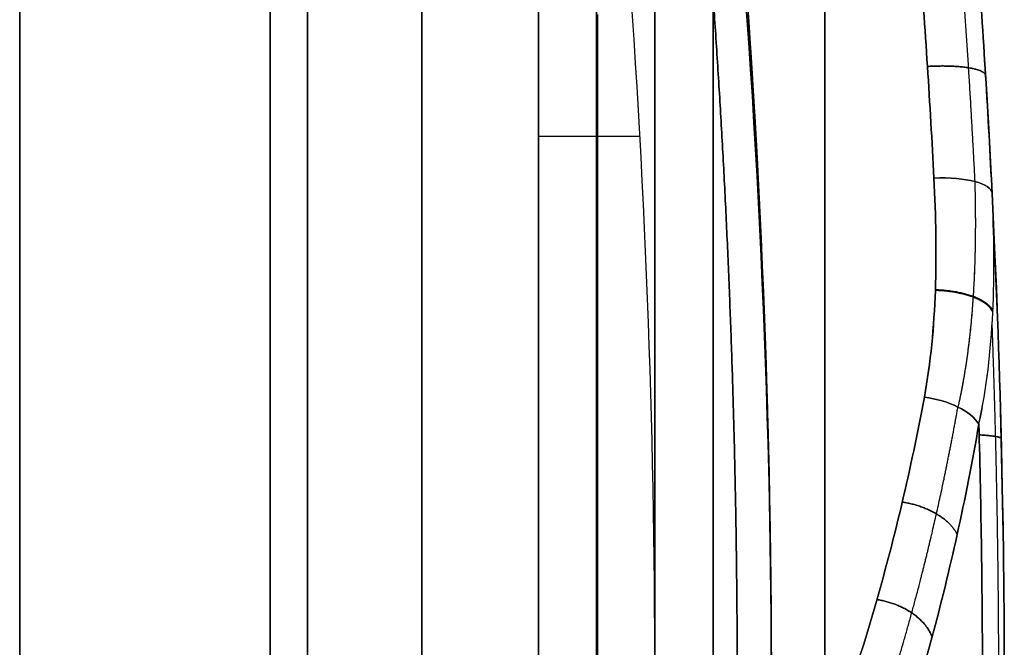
# Model space of a CAD drawing. Header units: millimetres. Extents: x -105 to 152, y -114 to 65.
# Tile 326 of 329: x 144 to 152, y 18 to 23. Entities that reach past the tile are written whole.
import ezdxf

# ---------------------------------------------------------------- set-up
doc = ezdxf.new("R2010")
doc.units = ezdxf.units.MM
doc.layers.add('Layer 01', color=18, linetype='Continuous', true_color=0x000000)

# ---------------------------------------------------------------- blocks, each defined once
blk = doc.blocks.new('Block 02')
at = {"layer": 'Layer 01'}
for p, q in [((143.6228, -35.6503), (143.6228, 35.6503)), ((149.076, 27.4015, -27.8579), (149.076, 15.5228, -27.8579)), ((149.076, 27.4015, 27.8579), (149.076, 15.5228, 27.8579)), ((147.076, 24.7672, 24.1712), (147.076, 14, 24.1712)), ((147.076, 24.7672, -24.1712), (147.076, 14, -24.1712)), ((147.076, 22.1575, 26.584), (147.076, 22.1575, 17.771)), ((147.076, 22.1575, -17.771), (147.076, 22.1575, -26.584))]:
    blk.add_line(p, q, dxfattribs=at)
at = {"layer": 'Layer 01', "extrusion": (0, 0, -1)}
for centre, radius, start in [((-66.201, 17.5), 85.875, 165.372911), ((-66.201, 17.5), 83.875, 168.102245), ((-66.201, 17.5, 12.0082), 83.875, 173.025107), ((-66.201, 17.5, -12.0082), 83.875, 173.025107)]:
    blk.add_arc(centre, radius, start, 180, dxfattribs=at)
at = {"layer": 'Layer 01', "extrusion": (-1, 2.33222e-16, 5.64488e-16)}
for centre, radius, start, end in [((0, 0, -145.7725), 35.6127, 90, 270), ((0, 0, -147.076), 34.6073, 113.86225, 151.16001)]:
    blk.add_arc(centre, radius, start, end, dxfattribs=at)
at = {"layer": 'Layer 01', "extrusion": (1, 2.16783e-31, -3.98619e-16)}
blk.add_arc((0, 0, 143.6228), 35.6503, 270, 90, dxfattribs=at)
at = {"layer": 'Layer 01', "extrusion": (-1, -4.15248e-14, 4.52987e-14)}
blk.add_arc((0, 0, -146.0935), 35.6071, 208.83999, 246.13775, dxfattribs=at)
at = {"layer": 'Layer 01', "extrusion": (-1, -3.29736e-14, -4.15115e-14)}
blk.add_arc((0, 0, -146.0935), 35.6071, 113.86225, 151.16001, dxfattribs=at)
at = {"layer": 'Layer 01', "extrusion": (1, 5.98603e-15, 8.39475e-14)}
blk.add_arc((0, -181.3591, 148.076), 199.3591, 81.203107, 85.993218, dxfattribs=at)
at = {"layer": 'Layer 01', "extrusion": (1, -8.75445e-16, 7.80251e-15)}
blk.add_arc((0, 181.3591, 148.076), 199.3591, 274.006782, 278.796893, dxfattribs=at)
at = {"layer": 'Layer 01', "extrusion": (-1, 2.33222e-16, 0)}
for centre, radius, start, end in [((0, -181.3591, -148.076), 199.3591, 94.006782, 98.796893), ((0, 181.3591, -147.076), 200.3591, 261.297549, 265.993218)]:
    blk.add_arc(centre, radius, start, end, dxfattribs=at)
at = {"layer": 'Layer 01', "extrusion": (1, 5.13835e-15, 7.74247e-14)}
blk.add_arc((0, -181.3591, 147.076), 200.3591, 81.297549, 85.993218, dxfattribs=at)
at = {"layer": 'Layer 01', "extrusion": (-1, -8.38947e-16, 7.53324e-15)}
blk.add_arc((0, 181.3591, -147.076), 200.3591, 261.297549, 265.993218, dxfattribs=at)
at = {"layer": 'Layer 01', "extrusion": (-1, -3.63578e-15, -7.76699e-15)}
blk.add_arc((0, 0, -147.076), 34.6073, 113.86225, 151.16001, dxfattribs=at)
at = {"layer": 'Layer 01', "extrusion": (-1, -4.80047e-15, 3.33636e-15)}
blk.add_arc((0, 0, -147.076), 34.6073, 208.83999, 246.13775, dxfattribs=at)
at = {"layer": 'Layer 01', "extrusion": (1, 5.90036e-15, -5.23923e-15)}
blk.add_arc((25, -28.5163, 149.076), 9.5, 96.79297, 180, dxfattribs=at)
at = {"layer": 'Layer 01', "extrusion": (1, -5.48618e-15, 4.16727e-15)}
blk.add_arc((25, 28.5163, 149.076), 9.5, 180, 263.20703, dxfattribs=at)
at = {"layer": 'Layer 01', "extrusion": (-1, 0, 0)}
for centre, radius, start, end in [((-25, -28.5163, -149.076), 9.5, 42.90363, 83.20703), ((-25, -28.5163, -150.5355), 10, 36.09521, 83.20703), ((-25, 28.5163, -150.5355), 10, 276.79297, 323.90466), ((-12, -84.75, -149.076), 123.8135, 93.384488, 95.205124)]:
    blk.add_arc(centre, radius, start, end, dxfattribs=at)
at = {"layer": 'Layer 01', "extrusion": (-1, -8.40592e-15, 1.95866e-15)}
blk.add_arc((-25, -28.5163, -149.576), 10, 10.71506, 83.20703, dxfattribs=at)
at = {"layer": 'Layer 01', "extrusion": (-1, 7.93124e-15, 1.45032e-15)}
blk.add_arc((-25, 28.5163, -149.576), 10, 276.79297, 349.28494, dxfattribs=at)
at = {"layer": 'Layer 01', "extrusion": (-1, 1.11104e-14, -1.24931e-13)}
blk.add_arc((-12, 84.75, -148.5848), 124.3135, 264.794876, 268.380129, dxfattribs=at)
at = {"layer": 'Layer 01', "extrusion": (-1, 2.39714e-13, 4.08142e-12)}
blk.add_arc((-12, -84.75, -148.5848), 124.3135, 91.619871, 95.205124, dxfattribs=at)
at = {"layer": 'Layer 01', "extrusion": (-1, -7.42848e-17, 1.24577e-15)}
blk.add_arc((-12, 84.75, -149.076), 123.8135, 264.794876, 268.380129, dxfattribs=at)
at = {"layer": 'Layer 01', "extrusion": (-1, 1.47619e-14, 2.47559e-13)}
blk.add_arc((-12, -84.75, -149.076), 123.8135, 91.619871, 95.205124, dxfattribs=at)
at = {"layer": 'Layer 01', "extrusion": (0.046917, -0.948802, 0.312368)}
blk.add_arc((152.3595, 22.0535, -7.7059), 0.5, 0, 89.11507, dxfattribs=at)
at = {"layer": 'Layer 01', "extrusion": (0.046917, -0.948802, -0.312368)}
blk.add_arc((152.3595, -22.0535, -7.7059), 0.5, 270.88493, 360, dxfattribs=at)
at = {"layer": 'Layer 01', "extrusion": (0.151506, 0.855636, -0.494907)}
blk.add_arc((-145.6285, 39.5658, 30.2145), 0.5, 84.99182, 156.35883, dxfattribs=at)
at = {"layer": 'Layer 01', "extrusion": (0.151506, 0.855636, 0.494907)}
blk.add_arc((-145.6285, -39.5658, 30.2145), 0.5, 203.64117, 275.00818, dxfattribs=at)
at = {"layer": 'Layer 01'}
for points, degree in [([(150.0758, 17.6913, -6.7868), (150.0647, 22.5768, -8.8104), (149.6264, 27.4597, -10.8334), (148.7637, 32.2793, -12.8306)], 3), ([(148.7637, 32.2793, 12.8306), (149.6264, 27.4596, 10.8334), (150.0647, 22.5768, 8.8104), (150.076, 17.6913, 6.7868)], 3), ([(150.076, 17.5, 7.7899), (150.076, 22.3194, 9.7862), (149.6604, 27.1373, 11.7814), (148.8314, 31.8957, 13.7517)], 3), ([(148.8314, 31.8957, -13.7517), (149.6604, 27.1373, -11.7814), (150.076, 22.3194, -9.7862), (150.076, 17.5, -7.7899)], 3), ([(149.076, 17.5882, -17.2226), (149.076, 21.9309, -16.838), (148.7402, 26.2306, -16.3138), (148.076, 30.4884, -15.6549)], 3), ([(149.076, 17.5882, 17.2226), (149.076, 21.9309, 16.838), (148.7402, 26.2306, 16.3138), (148.076, 30.4884, 15.6549)], 3), ([(149.064, 30.4904, -14.6666), (149.7362, 26.2026, -15.3223), (150.076, 21.8729, -15.8438), (150.076, 17.5, -16.2265)], 3), ([(150.076, 17.5, 16.2265), (150.076, 21.8729, 15.8438), (149.7362, 26.2026, 15.3223), (149.064, 30.4904, 14.6666)], 3), ([(151.3464, 23.8172, 18.5865), (151.3978, 23.1513, 18.6658), (151.4391, 22.5034, 18.8102), (151.4719, 21.8729, 19.0178)], 3), ([(151.4719, 21.8729, -19.0178), (151.4391, 22.5034, -18.8102), (151.3978, 23.1513, -18.6658), (151.3464, 23.8172, -18.5865)], 3), ([(151.9712, 21.7412, 18.5429), (151.9383, 22.4066, 18.3251), (151.8968, 23.0908, 18.1733), (151.845, 23.7947, 18.09)], 3), ([(151.845, 23.7947, -18.09), (151.8968, 23.0909, -18.1733), (151.9383, 22.4066, -18.3251), (151.9712, 21.7412, -18.5429)], 3), ([(148.9477, 22.2287, 16.7569), (148.5118, 22.2287, 16.7569), (148.076, 22.2287, 16.7569)], 2), ([(148.9477, 22.2287, -16.7569), (148.5118, 22.2287, -16.7569), (148.076, 22.2287, -16.7569)], 2), ([(152.076, 17.5, 18.6884), (152.076, 18.912, 18.5649), (152.0412, 20.3258, 18.5169), (151.9712, 21.7412, 18.5429)], 3), ([(151.9712, 21.7412, -18.5429), (152.0412, 20.3258, -18.5169), (152.076, 18.912, -18.5649), (152.076, 17.5, -18.6884)], 3), ([(151.858, 19.7606, 19.6014), (151.8772, 19.0375, 19.6239), (151.8875, 18.3153, 19.6656), (151.889, 17.5942, 19.7269)], 3), ([(151.889, 17.5942, -19.7269), (151.8875, 18.3153, -19.6656), (151.8772, 19.0375, -19.6239), (151.858, 19.7606, -19.6014)], 3)]:
    blk.add_open_spline(points, degree=degree, dxfattribs=at)
at = {"layer": 'Layer 01', "extrusion": (-5.34424e-13, 0.382683, -0.92388)}
blk.add_open_spline([(148.7967, 31.9021, 13.7555), (149.2215, 29.4977, 12.7596), (149.5414, 27.0705, 11.7542), (149.9686, 22.197, 9.7355), (150.076, 19.7509, 8.7223), (150.076, 17.3087, 7.7107)], degree=3, knots=[0, 0, 0, 0, 8.015467, 8.015467, 16.030935, 16.030935, 16.030935, 16.030935], dxfattribs=at)
at = {"layer": 'Layer 01', "extrusion": (-6.02435e-12, -0.382683, -0.92388)}
blk.add_open_spline([(148.7967, 31.9021, -13.7555), (149.2215, 29.4977, -12.7596), (149.5414, 27.0705, -11.7542), (149.9686, 22.197, -9.7355), (150.076, 19.7509, -8.7223), (150.076, 17.3087, -7.7107)], degree=3, knots=[0, 0, 0, 0, 8.015467, 8.015467, 16.030933, 16.030933, 16.030933, 16.030933], dxfattribs=at)
at = {"layer": 'Layer 01'}
for points, weights in [([(149.7831, 17.5624, -16.9309), (149.7815, 21.9313, -16.5456), (149.4414, 26.2554, -16.0204), (148.7665, 30.5506, -15.3573)], [0.853553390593, 0.85436634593, 0.855772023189, 0.857715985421]), ([(148.7665, 30.5506, 15.3573), (149.4414, 26.2554, 16.0204), (149.7815, 21.9313, 16.5456), (149.7831, 17.5624, 16.9309)], [0.857715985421, 0.855772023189, 0.85436634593, 0.853553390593]), ([(151.6975, 23.8255, 18.4395), (151.7484, 23.1467, 18.5193), (151.7896, 22.4856, 18.6658), (151.8223, 21.8436, 18.8761)], [0.855082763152, 0.855771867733, 0.85615219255, 0.856273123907]), ([(151.6975, 23.8255, -18.4395), (151.7484, 23.1467, -18.5193), (151.7896, 22.4856, -18.6658), (151.8223, 21.8436, -18.8761)], [0.855082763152, 0.855771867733, 0.85615219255, 0.856273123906]), ([(152.0289, 17.5478, 19.216), (152.0281, 18.5759, 19.1274), (152.0089, 19.601, 19.079), (151.9718, 20.6232, 19.0691)], [0.992145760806, 0.992103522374, 0.992087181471, 0.992096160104]), ([(152.0289, 17.5478, -19.216), (152.0281, 18.5759, -19.1274), (152.0089, 19.601, -19.079), (151.9718, 20.6231, -19.0691)], [0.992145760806, 0.992103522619, 0.99208718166, 0.992096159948])]:
    blk.add_rational_spline(points, weights, degree=3, dxfattribs=at)
at = {"layer": 'Layer 01', "extrusion": (1, 4.78554e-15, 6.83201e-14)}
blk.add_rational_spline([(148.576, 13.9301, 17.5127), (148.576, 20.3494, 17.0631), (148.576, 26.7263, 16.2004)], [0.999998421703, 0.99932413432, 0.999690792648], degree=2, dxfattribs=at)
at = {"layer": 'Layer 01', "extrusion": (-1, 0, 0)}
blk.add_rational_spline([(148.576, 26.7263, -16.2004), (148.576, 20.3494, -17.0631), (148.576, 13.9301, -17.5127)], [0.999690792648, 0.99932413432, 0.999998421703], degree=2, dxfattribs=at)
at = {"layer": 'Layer 01', "extrusion": (0.059765, -0.974447, 0.216522)}
blk.add_rational_spline([(151.4161, 22.8313, 18.7541), (151.9087, 22.8601, 18.7478), (151.9152, 22.7534, 18.266)], [1, 0.711779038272, 1.00000595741], degree=2, dxfattribs=at)
at = {"layer": 'Layer 01', "extrusion": (-0.059765, 0.974447, 0.216522)}
blk.add_rational_spline([(151.9152, 22.7534, -18.266), (151.9087, 22.8601, -18.7478), (151.4161, 22.8313, -18.7541)], [1.00000587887, 0.711779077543, 1], degree=2, dxfattribs=at)
at = {"layer": 'Layer 01'}
for points, knots in [([(151.4719, 21.8729, 19.0178), (151.4889, 21.545, 19.1257), (151.4951, 21.2242, 19.2501), (151.473, 20.5967, 19.5313), (151.4447, 20.2889, 19.6889), (151.3897, 19.9931, 19.86)], [0, 0, 0, 0, 1.035371, 1.035371, 2.070742, 2.070742, 2.070742, 2.070742]), ([(151.3897, 19.9931, -19.86), (151.4449, 20.2904, -19.688), (151.4729, 20.596, -19.5317), (151.495, 21.2227, -19.2507), (151.4889, 21.5439, -19.1261), (151.4719, 21.8729, -19.0178)], [0, 0, 0, 0, 1.035375, 1.035375, 2.07075, 2.07075, 2.07075, 2.07075]), ([(151.858, 19.7606, 19.6014), (151.9248, 20.067, 19.3904), (151.9611, 20.389, 19.1938), (151.9929, 21.0502, 18.8399), (151.9886, 21.3907, 18.6817), (151.9712, 21.7412, 18.5429)], [0, 0, 0, 0, 1.130238, 1.130238, 2.260476, 2.260476, 2.260476, 2.260476]), ([(151.858, 19.7606, -19.6014), (151.9252, 20.0688, -19.3892), (151.961, 20.3881, -19.1943), (151.9929, 21.0483, -18.8409), (151.9887, 21.3892, -18.6822), (151.9712, 21.7412, -18.5429)], [-2.260487, -2.260487, -2.260487, -2.260487, -1.130243, -1.130243, 0, 0, 0, 0]), ([(151.3897, 19.9931, 19.86), (151.3315, 19.68, 20.0411), (151.2676, 19.3782, 20.2383), (151.1307, 18.7967, 20.6645), (151.0572, 18.5158, 20.895), (150.8295, 17.7209, 21.622), (150.6681, 17.2514, 22.155), (150.422, 16.634, 23.0266), (150.339, 16.4419, 23.3309), (150.1749, 16.0924, 23.9575), (150.0945, 15.9356, 24.2779), (149.8595, 15.5181, 25.2604), (149.7115, 15.3094, 25.9434), (149.576, 15.1744, 26.657)], [0, 0, 0, 0, 1.099354, 1.099354, 2.198708, 2.198708, 4.397415, 4.397415, 5.496769, 5.496769, 6.596123, 6.596123, 8.794831, 8.794831, 8.794831, 8.794831]), ([(149.576, 15.1744, -26.657), (149.7115, 15.3094, -25.9434), (149.8595, 15.5181, -25.2604), (150.0945, 15.9356, -24.2779), (150.1749, 16.0924, -23.9575), (150.339, 16.4419, -23.3309), (150.422, 16.634, -23.0266), (150.6681, 17.2514, -22.155), (150.8295, 17.7209, -21.622), (151.0572, 18.5158, -20.895), (151.1307, 18.7967, -20.6645), (151.2676, 19.3782, -20.2383), (151.3315, 19.68, -20.0411), (151.3897, 19.9931, -19.86)], [0, 0, 0, 0, 2.198708, 2.198708, 3.298062, 3.298062, 4.397415, 4.397415, 6.596123, 6.596123, 7.695477, 7.695477, 8.794831, 8.794831, 8.794831, 8.794831]), ([(150.0675, 14.696, 26.6553), (150.2018, 14.8385, 25.9119), (150.3486, 15.0589, 25.2009), (150.5814, 15.4997, 24.1788), (150.661, 15.6651, 23.8456), (150.8234, 16.0339, 23.1943), (150.9056, 16.2364, 22.8784), (151.1486, 16.8868, 21.9739), (151.3078, 17.3807, 21.4218), (151.5319, 18.2153, 20.6695), (151.6041, 18.5099, 20.4313), (151.7385, 19.1185, 19.9913), (151.801, 19.4339, 19.788), (151.858, 19.7606, 19.6014)], [0, 0, 0, 0, 2.287094, 2.287094, 3.430641, 3.430641, 4.574188, 4.574188, 6.861282, 6.861282, 8.004829, 8.004829, 9.148376, 9.148376, 9.148376, 9.148376]), ([(151.858, 19.7606, -19.6014), (151.801, 19.4339, -19.788), (151.7385, 19.1185, -19.9913), (151.6041, 18.5099, -20.4313), (151.5319, 18.2153, -20.6695), (151.3078, 17.3807, -21.4218), (151.1486, 16.8868, -21.9739), (150.9056, 16.2364, -22.8784), (150.8234, 16.0339, -23.1943), (150.661, 15.6651, -23.8456), (150.5814, 15.4997, -24.1788), (150.3486, 15.0589, -25.2009), (150.2018, 14.8385, -25.9119), (150.0675, 14.696, -26.6553)], [0, 0, 0, 0, 1.143547, 1.143547, 2.287094, 2.287094, 4.574188, 4.574188, 5.717735, 5.717735, 6.861282, 6.861282, 9.148376, 9.148376, 9.148376, 9.148376])]:
    blk.add_open_spline(points, degree=3, knots=knots, dxfattribs=at)
for points, weights, knots in [([(151.8223, 21.8436, 18.8761), (151.8313, 21.5137, 18.9924), (151.8293, 21.1856, 19.1274), (151.7874, 20.5388, 19.4357), (151.748, 20.2185, 19.6096), (151.678, 19.9079, 19.8008)], [0.856273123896, 0.8641580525, 0.872360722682, 0.889105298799, 0.897695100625, 0.906125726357], [0, 0, 0, 0, 1.130249, 1.130249, 2.260499, 2.260499, 2.260499, 2.260499]), ([(151.8223, 21.8436, -18.8761), (151.8315, 21.5071, -18.9947), (151.8291, 21.1757, -19.1317), (151.7865, 20.5301, -19.4403), (151.7474, 20.2157, -19.6113), (151.678, 19.9079, -19.8008)], [0.856273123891, 0.864317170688, 0.872610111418, 0.889336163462, 0.897769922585, 0.906125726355], [0, 0, 0, 0, 1.130247, 1.130247, 2.260494, 2.260494, 2.260494, 2.260494]), ([(149.9137, 15.0295, 26.6906), (150.045, 15.1637, 25.9731), (150.1888, 15.3723, 25.2831), (150.4178, 15.7938, 24.2866), (150.4961, 15.9519, 23.962), (150.6558, 16.3052, 23.3266), (150.7367, 16.4995, 23.0179), (150.9757, 17.1236, 22.1349), (151.133, 17.5998, 21.5925), (151.3552, 18.4096, 20.8513), (151.4268, 18.6955, 20.6167), (151.5598, 19.2854, 20.1841), (151.6216, 19.591, 19.9843), (151.678, 19.9079, 19.8008)], [0.863889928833, 0.866673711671, 0.869938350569, 0.875289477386, 0.877149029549, 0.880975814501, 0.88293186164, 0.888755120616, 0.892616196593, 0.898087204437, 0.899859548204, 0.903164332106, 0.904708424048, 0.906125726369], [0, 0, 0, 0, 2.287091, 2.287091, 3.430636, 3.430636, 4.574182, 4.574182, 6.861273, 6.861273, 8.004818, 8.004818, 9.148364, 9.148364, 9.148364, 9.148364]), ([(149.9137, 15.0295, -26.6906), (150.045, 15.1637, -25.9731), (150.1888, 15.3723, -25.2831), (150.4178, 15.7938, -24.2866), (150.4961, 15.9519, -23.962), (150.6558, 16.3052, -23.3266), (150.7367, 16.4995, -23.0179), (150.9757, 17.1236, -22.1349), (151.133, 17.5998, -21.5925), (151.3552, 18.4096, -20.8513), (151.4268, 18.6955, -20.6167), (151.5598, 19.2854, -20.1841), (151.6216, 19.591, -19.9843), (151.678, 19.9079, -19.8008)], [0.863889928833, 0.866673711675, 0.869938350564, 0.875289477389, 0.877149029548, 0.880975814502, 0.882931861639, 0.888755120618, 0.892616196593, 0.898087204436, 0.899859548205, 0.903164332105, 0.904708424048, 0.906125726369], [0, 0, 0, 0, 2.287091, 2.287091, 3.430636, 3.430636, 4.574182, 4.574182, 6.861273, 6.861273, 8.004818, 8.004818, 9.148364, 9.148364, 9.148364, 9.148364])]:
    blk.add_rational_spline(points, weights, degree=3, knots=knots, dxfattribs=at)
at = {"layer": 'Layer 01', "extrusion": (0.03084, 0.911997, 0.409036)}
blk.add_rational_spline([(151.9772, 20.7222, -19.0155), (151.9087, 20.8957, -19.3973), (151.4839, 20.9077, -19.392)], [1, 0.761946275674, 0.999999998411], degree=2, dxfattribs=at)
at = {"layer": 'Layer 01', "extrusion": (-0.029918, -0.912426, 0.408148)}
blk.add_rational_spline([(151.4842, 20.9167, 19.3879), (151.9097, 20.9051, 19.3931), (151.9776, 20.7316, 19.0104)], [0.999999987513, 0.761466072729, 0.999999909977], degree=2, dxfattribs=at)
at = {"layer": 'Layer 01', "extrusion": (-0.024889, 0.999079, -0.034959)}
blk.add_rational_spline([(152.0494, 19.6376, 18.559), (152.049, 19.6565, 19.0986), (151.8603, 19.6695, 19.6043)], [0.999999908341, 0.984188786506, 1.00000347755], degree=2, dxfattribs=at)
at = {"layer": 'Layer 01', "extrusion": (-0.024889, 0.999079, 0.034959)}
blk.add_rational_spline([(151.8603, 19.6695, -19.6043), (152.049, 19.6565, -19.0986), (152.0494, 19.6376, -18.559)], [1.00000347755, 0.984188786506, 0.99999990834], degree=2, dxfattribs=at)
at = {"layer": 'Layer 01', "extrusion": (-0.177874, -0.793945, 0.581388)}
blk.add_rational_spline([(151.6711, 18.8134, 20.2119), (151.5654, 19.0387, 20.4871), (151.2002, 19.0919, 20.4482)], [1.00000000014, 0.803023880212, 1], degree=2, dxfattribs=at)
at = {"layer": 'Layer 01', "extrusion": (0.177874, 0.793945, 0.581388)}
blk.add_rational_spline([(151.2002, 19.0919, -20.4482), (151.5654, 19.0387, -20.4871), (151.6711, 18.8134, -20.2119)], [1, 0.803023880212, 1.00000000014], degree=2, dxfattribs=at)
at = {"layer": 'Layer 01', "extrusion": (-0.19722, -0.723785, 0.661241)}
blk.add_rational_spline([(151.4563, 17.9339, 20.9231), (151.3597, 18.1991, 21.1846), (150.9825, 18.2551, 21.1334)], [0.999999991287, 0.792527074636, 1], degree=2, dxfattribs=at)
at = {"layer": 'Layer 01', "extrusion": (0.19722, 0.723785, 0.661241)}
blk.add_rational_spline([(150.9825, 18.2551, -21.1334), (151.3597, 18.1991, -21.1846), (151.4563, 17.9339, -20.9231)], [1, 0.792527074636, 0.999999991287], degree=2, dxfattribs=at)

msp = doc.modelspace()

# ---------------------------------------------------------------- block references
at = {"layer": 'Layer 01'}
msp.add_blockref('Block 02', (0, 0), dxfattribs=at)

doc.saveas('drawing.dxf')
